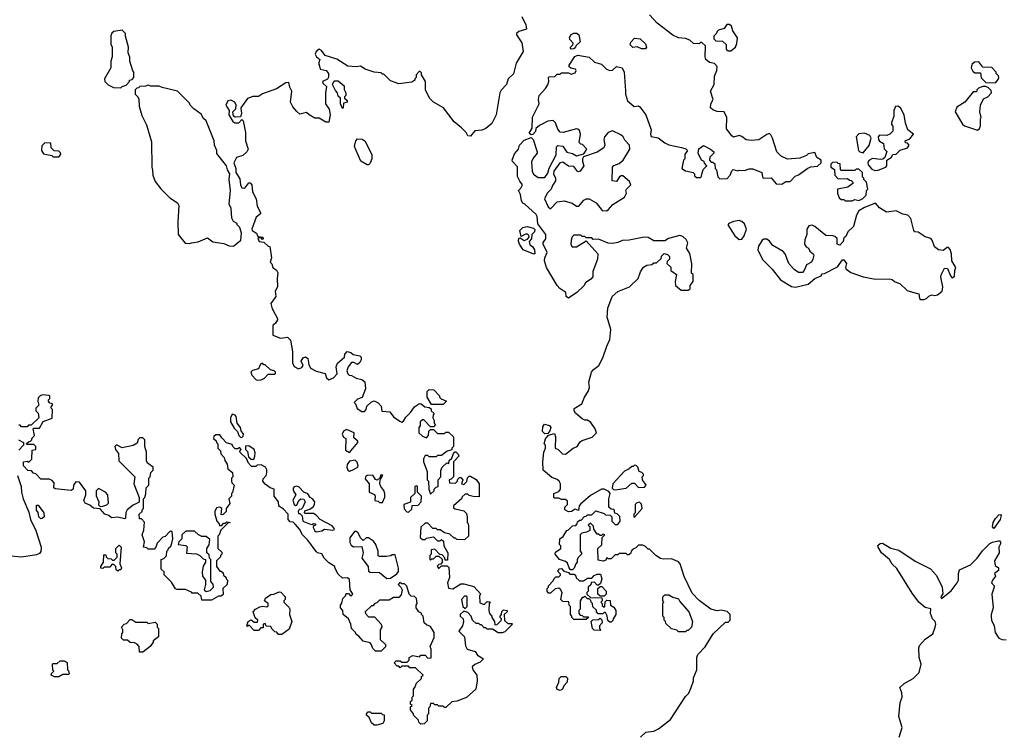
# Model space of a CAD drawing. Extents: x 1861455 to 2058065, y 200073 to 437907.
# Tile 426 of 574: x 2015812 to 2022960, y 326899 to 332095. Entities that reach past the tile are written whole.
import ezdxf

# ---------------------------------------------------------------- set-up
doc = ezdxf.new("R2010")
doc.units = 0

msp = doc.modelspace()

# ---------------------------------------------------------------- linework, layer by layer
at = {"layer": '0CON05XD'}
for points in [[(2019458.3, 332118.3), (2019487, 332057), (2019490, 332025), (2019435, 332010), (2019417.5, 331995), (2019417.5, 331985), (2019456.4, 331926.4), (2019467, 331863), (2019415, 331780), (2019397, 331703), (2019357.5, 331665), (2019346.7, 331625), (2019307, 331583), (2019297.5, 331565), (2019270, 331405), (2019239.5, 331340.5), (2019196.1, 331303.9), (2019166.4, 331293.6), (2019115, 331287.5), (2019085, 331250), (2019065, 331252.5), (2019052.5, 331275), (2019019.3, 331309.3), (2018965, 331352.5), (2018887.5, 331455), (2018815, 331496.7), (2018787.5, 331525), (2018757.5, 331585), (2018757, 331647), (2018730, 331695), (2018728.3, 331708.3), (2018718.3, 331718.3), (2018711.7, 331718.3), (2018690, 331695), (2018690, 331675), (2018680, 331665), (2018680, 331655), (2018658.3, 331641.7), (2018565, 331630), (2018505, 331650), (2018455, 331700), (2018445, 331700), (2018435, 331710), (2018385, 331713.3), (2018320, 331735), (2018285, 331757.5), (2018255, 331752.5), (2018195, 331757.5), (2018115, 331807.5), (2018030, 331835), (2018001.7, 331871.7), (2017985, 331880), (2017964, 331865), (2017956.2, 331845), (2017966.1, 331826.1), (2017990, 331805), (2017980, 331775), (2017987, 331767), (2017992.5, 331735), (2018035.7, 331725.7), (2018053.5, 331703.5), (2018053.5, 331676.5), (2018047, 331663), (2018010, 331645), (2018013.6, 331633.6), (2018038.8, 331608.8), (2018032.5, 331565), (2018032.5, 331485), (2018057.5, 331445), (2018066.7, 331405), (2018055, 331350), (2018035, 331350), (2017985, 331380), (2017955, 331380), (2017913, 331403), (2017895, 331420), (2017845, 331410), (2017825, 331427.5), (2017795, 331462.5), (2017777.5, 331495), (2017787.5, 331575), (2017772.5, 331605), (2017765, 331640), (2017745, 331637.5), (2017676.7, 331593.3), (2017575, 331556.7), (2017545, 331537.5), (2017503.6, 331536.4), (2017465, 331522.5), (2017417.5, 331455), (2017422.5, 331415), (2017415, 331390), (2017375, 331386.7), (2017363.8, 331393.8), (2017360, 331425), (2017381.2, 331448.8), (2017382.2, 331475), (2017374.3, 331495), (2017345, 331511.1), (2017322, 331505), (2017309.5, 331475), (2017332.5, 331435), (2017330, 331405), (2017358, 331355), (2017373.3, 331345), (2017403.3, 331346.7), (2017425, 331370), (2017435, 331360), (2017450, 331275), (2017452, 331215), (2017470, 331155), (2017461.2, 331135), (2017432.3, 331107.7), (2017385, 331094), (2017367.5, 331055), (2017381.2, 331015), (2017381.2, 330985), (2017409.5, 330939.5), (2017414, 330895), (2017423.3, 330875), (2017447.3, 330872.7), (2017475, 330910), (2017485, 330910), (2017497, 330897), (2017502.5, 330845), (2017527.5, 330795), (2017535, 330740), (2017560, 330695), (2017560, 330685), (2017529.2, 330660.8), (2017496.7, 330575), (2017500, 330565), (2017530, 330545), (2017541.7, 330521.7), (2017577.5, 330515), (2017580, 330505), (2017575, 330500), (2017565, 330510), (2017541.7, 330508.3), (2017550, 330485), (2017585, 330480), (2017615, 330450), (2017627, 330447), (2017640, 330365), (2017630, 330335), (2017641.7, 330321.7), (2017650, 330295), (2017675, 330277.5), (2017686.1, 330256.1), (2017680, 330215), (2017683.6, 330156.4), (2017666.7, 330125), (2017671.2, 330085), (2017636, 330035), (2017643.8, 329995), (2017652.3, 329982.3), (2017682.5, 329925), (2017682.5, 329915), (2017669.3, 329890.7), (2017650, 329875), (2017650, 329805), (2017705, 329782.5), (2017755, 329790), (2017778.3, 329768.3), (2017792.5, 329685), (2017792.3, 329602.3), (2017805, 329577.5), (2017835, 329560), (2017860.6, 329569.4), (2017870.8, 329585), (2017856, 329615), (2017870.5, 329639.5), (2017887.5, 329647.5), (2017902.5, 329635), (2017910.7, 329590.7), (2017923.6, 329563.6), (2017963, 329543), (2018030, 329525), (2018040, 329495), (2018055, 329480), (2018090, 329495), (2018117.5, 329522.5), (2018110, 329575), (2018118.3, 329601.7), (2018170, 329645), (2018173, 329667), (2018190, 329685), (2018215, 329677.5), (2018233, 329663), (2018280, 329655), (2018290, 329645), (2018290, 329625), (2018280, 329605), (2018265, 329592.5), (2018237, 329607), (2018220, 329605), (2018197.5, 329575), (2018187.5, 329545), (2018193, 329523), (2018203, 329513), (2018221.7, 329511.7), (2018255, 329492.5), (2018295, 329482.5), (2018317.5, 329465), (2018322.5, 329415), (2018298.3, 329351.7), (2018265, 329340), (2018240, 329315), (2018250, 329305), (2018261.7, 329271.7), (2018295, 329250), (2018315, 329250), (2018327.5, 329265), (2018331.7, 329288.3), (2018365, 329320), (2018385, 329326.7), (2018415, 329312.5), (2018435, 329290), (2018441.7, 329251.7), (2018498.3, 329248.3), (2018525, 329212.5), (2018570.7, 329180.7)], [(2019655, 331017.5), (2019707, 331113), (2019708.3, 331171.7), (2019718.3, 331181.7), (2019755, 331177.5), (2019783.3, 331133.3), (2019825, 331123.3), (2019855, 331107.5), (2019908.3, 331121.7), (2019930, 331155), (2019898.3, 331188.3), (2019885, 331190), (2019873, 331203), (2019883.3, 331265), (2019875, 331290), (2019865, 331300), (2019855, 331302.5), (2019757, 331277), (2019735, 331277.5), (2019719.3, 331299.3), (2019702.5, 331345), (2019685, 331362.5), (2019645, 331357.5), (2019585, 331327.5), (2019560, 331305), (2019557, 331283), (2019538.3, 331261.7), (2019525, 331260), (2019511.7, 331271.7), (2019531.7, 331308.3), (2019533.6, 331386.4), (2019582.5, 331485), (2019577.5, 331515), (2019582.5, 331545), (2019630, 331595), (2019647, 331623), (2019652.5, 331645), (2019650, 331675), (2019655, 331680), (2019697, 331683), (2019715, 331700), (2019735, 331700), (2019745, 331710), (2019795, 331710), (2019815, 331700), (2019845, 331710), (2019852.5, 331725), (2019847.5, 331735), (2019813, 331743), (2019801.7, 331751.7), (2019800, 331765), (2019842.3, 331827.7), (2019865, 331836.7), (2019945, 331822.5), (2019985, 331787.5), (2020035, 331772.5), (2020072.5, 331735), (2020095, 331726.7), (2020115, 331727.5), (2020143.9, 331756.1), (2020186.1, 331746.1), (2020201.2, 331715), (2020210.6, 331579.4), (2020209.2, 331555), (2020225, 331506.7), (2020272.5, 331465), (2020305, 331468.8), (2020315, 331462), (2020357.5, 331405), (2020396.2, 331295), (2020391.2, 331265), (2020396.1, 331246.1), (2020446.4, 331236.4), (2020495, 331200), (2020525, 331187.5), (2020617, 331167), (2020647, 331157), (2020660, 331145), (2020640, 331115), (2020640, 331085), (2020630, 331075), (2020620, 331015), (2020645, 330996.7), (2020700, 330985), (2020710, 330975), (2020711.7, 330961.7), (2020725, 330950), (2020755, 330950), (2020760, 330955), (2020773, 331007), (2020800, 331035), (2020783, 331053), (2020780, 331065), (2020762.5, 331075), (2020737.5, 331125), (2020743, 331157), (2020775, 331182.5), (2020826.1, 331156.1), (2020850, 331135), (2020850, 331125), (2020823.3, 331096.7), (2020820, 331075), (2020831.7, 331061.7), (2020845, 331060), (2020858.3, 331048.3), (2020860, 331015), (2020870, 331005), (2020880, 330955), (2020895, 330940), (2020948.3, 330941.7), (2020970, 330965), (2020981.7, 330998.3), (2020992.5, 331007.5), (2021025, 330997.5), (2021035, 331002.5), (2021075, 331000), (2021108.3, 331011.7), (2021135, 331012.5), (2021200, 330985), (2021203.3, 330955), (2021210, 330945), (2021267, 330947), (2021303, 330903), (2021345, 330900), (2021375, 330920), (2021405, 330920), (2021441.7, 330958.3), (2021465, 330967.5), (2021533.3, 331016.7), (2021555, 331027.5), (2021605, 331032.5), (2021630, 331055), (2021630, 331075), (2021600, 331095), (2021585, 331130), (2021535, 331120), (2021525, 331110), (2021475, 331090), (2021385, 331082.5), (2021340, 331105), (2021307.5, 331135), (2021276.7, 331235), (2021265, 331260), (2021255, 331267.5), (2021235, 331262.5), (2021177.7, 331222.3), (2021125, 331218), (2021085, 331223.8), (2021055, 331246.7), (2021035, 331253.3), (2020995, 331242.5), (2020980.7, 331250.7), (2020943, 331303), (2020946.7, 331385), (2020926.7, 331425), (2020875, 331428.8), (2020845, 331440), (2020827.5, 331455), (2020830, 331485), (2020846.7, 331515), (2020827.5, 331575), (2020852.5, 331625), (2020856.2, 331685), (2020873.8, 331725), (2020876.2, 331756.2), (2020857, 331777), (2020820, 331785), (2020792.5, 331805), (2020787.5, 331825), (2020790, 331905), (2020765, 331930), (2020755, 331930), (2020745, 331920), (2020703, 331923), (2020677, 331947), (2020645, 331957.5), (2020595, 331962.5), (2020553, 331983), (2020440.7, 332070.7), (2020385, 332130)], [(2020975, 331870), (2021007.5, 331895), (2021018.3, 331921.7), (2021023.6, 331963.6), (2020990, 332015), (2020978.3, 332048.3), (2020965, 332060), (2020945, 332060), (2020925, 332030), (2020885, 332020), (2020875, 332010), (2020868.3, 331991.7), (2020850, 331975), (2020850, 331955), (2020865, 331942.5), (2020915, 331940), (2020940, 331915), (2020941.7, 331881.7), (2020955, 331870), (2020975, 331870)], [(2016545, 331600), (2016555, 331610), (2016585, 331620), (2016610, 331645), (2016610, 331655), (2016628.3, 331661.7), (2016640, 331675), (2016640, 331715), (2016633, 331723), (2016612.5, 331795), (2016611.7, 331821.7), (2016600, 331855), (2016602.5, 331895), (2016580, 331975), (2016580, 331995), (2016555, 332020), (2016495, 332010), (2016481.7, 331998.3), (2016473, 331977), (2016473, 331917), (2016482.5, 331895), (2016483.3, 331825), (2016473, 331793), (2016472.5, 331745), (2016427.5, 331665), (2016430, 331645), (2016453, 331623), (2016493, 331603), (2016545, 331600)], [(2019815, 331880), (2019810, 331885), (2019810, 331895), (2019828.3, 331911.7), (2019830, 331925), (2019805, 331950), (2019802.5, 331965), (2019815, 331987.5), (2019835, 331996.2), (2019856.7, 331996.7), (2019870, 331985), (2019880, 331935), (2019851.7, 331908.3), (2019845, 331890), (2019835, 331882.5), (2019815, 331880)], [(2020355, 331882.5), (2020325, 331882.5), (2020295, 331897.5), (2020263, 331893), (2020243.6, 331913.6), (2020248.3, 331931.7), (2020275, 331960), (2020317, 331957), (2020355, 331920), (2020362.5, 331895), (2020355, 331882.5)], [(2022895, 331637.5), (2022915, 331660), (2022920, 331675), (2022917, 331687), (2022900, 331705), (2022900, 331715), (2022868.3, 331748.3), (2022805, 331750), (2022775, 331790), (2022743, 331787), (2022725, 331770), (2022720, 331745), (2022730.7, 331720.7), (2022745, 331710), (2022788.3, 331708.3), (2022791.7, 331671.7), (2022825, 331640), (2022895, 331637.5)], [(2017365, 330450), (2017417, 330493), (2017422.5, 330545), (2017410, 330585), (2017390, 330605), (2017390, 330615), (2017365, 330630), (2017352.5, 330655), (2017347.5, 330725), (2017332.5, 330755), (2017342.5, 330855), (2017332.5, 330935), (2017337.5, 330975), (2017320, 331005), (2017312.5, 331035), (2017243, 331123), (2017242.5, 331145), (2017226.7, 331185), (2017222.5, 331215), (2017165, 331360), (2017147, 331377), (2017129.3, 331409.3), (2017077, 331447), (2017050, 331475), (2017045, 331490), (2016957, 331577), (2016845, 331602.5), (2016825, 331612.5), (2016765, 331612.5), (2016745, 331620), (2016725, 331612.5), (2016685, 331610), (2016675, 331600), (2016661.7, 331598.3), (2016650, 331585), (2016650, 331555), (2016670, 331535), (2016677, 331517), (2016678.3, 331468.3), (2016698.3, 331398.3), (2016731.7, 331331.7), (2016769.3, 331209.3), (2016770, 331025), (2016777, 331003), (2016777.5, 330965), (2016795, 330920), (2016837, 330867), (2016900.7, 330800.7), (2016957.5, 330765), (2016967.5, 330745), (2016960, 330625), (2016962.5, 330535), (2017013, 330473), (2017045, 330470), (2017060, 330475), (2017107, 330483), (2017175, 330510), (2017213, 330483), (2017295, 330470), (2017333, 330453), (2017365, 330450)], [(2018155, 331450), (2018140, 331485), (2018140, 331525), (2018125, 331540), (2018120, 331565), (2018105, 331580), (2018082.5, 331625), (2018095, 331650), (2018125, 331650), (2018166.7, 331615), (2018168.3, 331588.3), (2018180, 331565), (2018180, 331545), (2018170, 331535), (2018170, 331525), (2018188.3, 331508.3), (2018190, 331495), (2018161.7, 331488.3), (2018160, 331455), (2018155, 331450)], [(2022765, 331292.5), (2022780, 331305), (2022787.5, 331325), (2022787.5, 331375), (2022792.5, 331385), (2022782.5, 331425), (2022787.5, 331475), (2022810, 331520), (2022840, 331535), (2022867.5, 331565), (2022865, 331580), (2022845, 331600), (2022825, 331610), (2022805, 331610), (2022773, 331597), (2022760, 331585), (2022758.3, 331571.7), (2022735, 331570), (2022673, 331497), (2022615, 331460), (2022602.5, 331425), (2022657, 331337), (2022670, 331325), (2022765, 331292.5)], [(2022020.5, 331000.5), (2022045, 331003.1), (2022100, 331025), (2022106.7, 331035), (2022107.5, 331075), (2022137.5, 331095), (2022150, 331115), (2022175, 331117.5), (2022205, 331147.5), (2022256.4, 331163.6), (2022270, 331185), (2022258.3, 331198.3), (2022241.7, 331201.7), (2022240, 331215), (2022275, 331230), (2022300, 331265), (2022260, 331295), (2022243, 331343), (2022232.5, 331405), (2022207.5, 331455), (2022187, 331467), (2022170, 331465), (2022157.5, 331435), (2022157.5, 331395), (2022140, 331345), (2022140, 331335), (2022151.7, 331321.7), (2022150, 331285), (2022130, 331265), (2022107, 331253), (2022055, 331256.2), (2022043.8, 331245), (2022046, 331225), (2022055, 331212), (2022082.5, 331195), (2022088.3, 331158.3), (2022107, 331137), (2022093.3, 331095), (2022077.5, 331082.5), (2022060.5, 331079.5), (2022002.9, 331087.1), (2021977.1, 331072.9), (2021968, 331055), (2021971.2, 331041.2), (2021999.4, 331009.4), (2022020.5, 331000.5)], [(2020073.9, 330706.1), (2020085, 330713.3), (2020117.7, 330752.3), (2020203, 330807), (2020217.5, 330835), (2020213.3, 330855), (2020217.5, 330865), (2020247.5, 330895), (2020239.3, 330919.3), (2020191.7, 330961.7), (2020178.3, 330961.7), (2020167, 330953), (2020145, 330920), (2020112.5, 330925), (2020116.2, 331025), (2020124.2, 331035.8), (2020165, 331050), (2020192.5, 331075), (2020242.5, 331155), (2020240, 331185), (2020205, 331220), (2020192.5, 331245), (2020175, 331260), (2020115, 331288), (2020083.9, 331276.1), (2020057.5, 331245), (2020053.3, 331225), (2020060, 331185), (2020052.5, 331165), (2020005, 331133.3), (2019905, 331100), (2019897.5, 331085), (2019897.5, 331065), (2019907.5, 331035), (2019880, 330995), (2019865, 330990), (2019835, 331030), (2019795, 331032.5), (2019755, 331060), (2019733.6, 331056.4), (2019688.8, 330995), (2019686.2, 330975), (2019702.5, 330945), (2019702.5, 330925), (2019679.3, 330890.7), (2019670, 330865), (2019640, 330835), (2019622.5, 330795), (2019647.5, 330735), (2019665, 330722.5), (2019715, 330773.3), (2019765, 330778.8), (2019821.7, 330761.7), (2019855, 330740), (2019871.7, 330741.7), (2019907.5, 330785), (2019925, 330793.3), (2019945, 330793.3), (2019996.4, 330766.4), (2020039.3, 330709.3), (2020073.9, 330706.1)], [(2021935, 331127.5), (2021978.6, 331181.4), (2021993.8, 331233.8), (2021983.8, 331253.8), (2021945, 331270), (2021903.4, 331266.6), (2021883.6, 331243.6), (2021902.5, 331145), (2021910, 331135), (2021935, 331127.5)], [(2016095, 331100), (2016110, 331115), (2016108.3, 331128.3), (2016095, 331140), (2016061.7, 331141.7), (2016040, 331165), (2016038.3, 331198.3), (2015995, 331200), (2015971.7, 331178.3), (2015970, 331145), (2015985, 331120), (2016045, 331110), (2016055, 331100), (2016095, 331100)], [(2018345, 331040), (2018335, 331040), (2018288.3, 331068.3), (2018253.8, 331145), (2018243.3, 331175), (2018252.5, 331215), (2018265, 331230), (2018297, 331227), (2018316.4, 331216.4), (2018367.5, 331115), (2018367.5, 331085), (2018357, 331053), (2018345, 331040)], [(2020320, 326885), (2020358.3, 326921.7), (2020415, 326930), (2020450, 326945), (2020537.5, 327015), (2020645, 327180), (2020670, 327205), (2020687.5, 327245), (2020702.5, 327295), (2020703, 327317), (2020727.5, 327375), (2020726.7, 327465), (2020733.9, 327486.1), (2020788.3, 327541.7), (2020846.7, 327635), (2020935, 327720), (2020955, 327720), (2020970, 327735), (2020970, 327775), (2020948.3, 327798.3), (2020905, 327806.7), (2020875, 327803.3), (2020830, 327815), (2020745, 327877.5), (2020695, 327930), (2020637, 328053), (2020606.7, 328145), (2020595, 328157.5), (2020545, 328180), (2020485, 328177.5), (2020465, 328182.5), (2020430, 328205), (2020385, 328250), (2020375, 328250), (2020355, 328270), (2020335, 328280), (2020305, 328280), (2020285, 328260), (2020261.7, 328248.3), (2020250, 328235), (2020248.3, 328221.7), (2020235, 328210), (2020225, 328210), (2020215, 328220), (2020165, 328220), (2020155, 328210), (2020135, 328210), (2020105, 328180), (2020085, 328180), (2020075, 328190), (2020068.3, 328171.7), (2020047, 328163), (2020011.7, 328171.7), (2020010, 328255), (2020037, 328283), (2020040, 328335), (2020060, 328355), (2020045, 328360), (2020035, 328350), (2020025, 328350), (2020015, 328360), (2020005, 328360), (2019980, 328395), (2019978.3, 328418.3), (2019955, 328440), (2019940, 328425), (2019950, 328415), (2019950, 328385), (2019927, 328373), (2019893, 328367), (2019880, 328355), (2019880, 328235), (2019890, 328225), (2019890, 328215), (2019868.3, 328191.7), (2019860, 328175), (2019860, 328155), (2019850, 328145), (2019838.3, 328111.7), (2019825, 328100), (2019811.7, 328101.7), (2019800, 328115), (2019788.3, 328148.3), (2019775, 328160), (2019730, 328175), (2019700, 328215), (2019701.7, 328228.3), (2019740, 328255), (2019740, 328275), (2019730, 328285), (2019732.5, 328325), (2019756.4, 328343.6), (2019783.6, 328386.4), (2019795, 328390), (2019825, 328420), (2019848.3, 328421.7), (2019860, 328435), (2019861.7, 328448.3), (2019875, 328460), (2019888.3, 328461.7), (2019911.7, 328488.3), (2019925, 328490), (2019935, 328500), (2019965, 328500), (2019995, 328530), (2020055, 328510), (2020065, 328500), (2020098.3, 328498.3), (2020110, 328485), (2020110, 328455), (2020135, 328430), (2020155, 328430), (2020170, 328455), (2020168.8, 328488.8), (2020148.3, 328508.3), (2020131.7, 328511.7), (2020128.3, 328538.3), (2020105, 328540), (2020090, 328555), (2020090, 328615), (2020097.5, 328655), (2020089.3, 328669.3), (2020055, 328686.7), (2020035, 328686.2), (2019955, 328639.4), (2019882.2, 328577.8), (2019873.8, 328565), (2019868.3, 328531.7), (2019845, 328540), (2019817, 328523), (2019795, 328522.5), (2019770, 328535), (2019770, 328555), (2019790, 328575), (2019788.3, 328598.3), (2019775, 328610), (2019745, 328610), (2019725, 328620), (2019695, 328620), (2019690, 328625), (2019690, 328655), (2019725, 328670), (2019737.5, 328685), (2019737.5, 328725), (2019727.5, 328745), (2019715, 328757.5), (2019675, 328770), (2019612.5, 328825), (2019610, 328885), (2019617.5, 328955), (2019630, 328985), (2019630, 329005), (2019620, 329015), (2019628.3, 329051.7), (2019651.7, 329078.3), (2019695, 329090), (2019702.5, 329065), (2019700, 328985), (2019720, 328975), (2019751.7, 328941.7), (2019775, 328940), (2019830, 328985), (2019860, 328995), (2019880.7, 329029.3), (2019895, 329040), (2019967, 329063), (2020000, 329095), (2019990, 329125), (2019959.3, 329169.3), (2019935, 329187.5), (2019915, 329187.5), (2019895, 329197.5), (2019847, 329237), (2019837.5, 329255), (2019838.3, 329271.7), (2019892.5, 329305), (2019913.3, 329355), (2019940, 329395), (2019947.5, 329425), (2019943, 329463), (2019962.5, 329535), (2019977.5, 329555), (2020017.5, 329585), (2020045, 329640), (2020073.3, 329725), (2020096.4, 329773.6), (2020103.6, 329846.4), (2020076.7, 329935), (2020080.7, 329999.3), (2020112.5, 330085), (2020155, 330122.5), (2020240, 330155), (2020302.5, 330215), (2020320, 330265), (2020340.7, 330299.3), (2020365, 330312.5), (2020401.7, 330318.3), (2020415, 330330), (2020435, 330330), (2020468.3, 330361.7), (2020471.7, 330378.3), (2020491.7, 330398.3), (2020515, 330390), (2020530, 330375), (2020530, 330355), (2020511.7, 330338.3), (2020510, 330325), (2020538.3, 330298.3), (2020540, 330275), (2020580, 330245), (2020570, 330195), (2020572.5, 330165), (2020615, 330130), (2020665, 330130), (2020678.3, 330141.7), (2020680, 330165), (2020700, 330195), (2020700, 330245), (2020690, 330255), (2020691.7, 330321.7), (2020676.4, 330396.4), (2020652.5, 330435), (2020662.5, 330475), (2020649.3, 330499.3), (2020625, 330520), (2020605, 330527.5), (2020523, 330507), (2020495, 330490), (2020415, 330490), (2020375, 330512.5), (2020345, 330516.7), (2020236.1, 330493.9), (2020188.3, 330491.7), (2020155, 330477.5), (2020115, 330470), (2020085, 330472.5), (2020015, 330502.5), (2019975, 330500), (2019965, 330510), (2019925, 330510), (2019915, 330520), (2019895, 330520), (2019885, 330530), (2019835, 330530), (2019821.7, 330518.3), (2019816, 330495), (2019813.9, 330463.9), (2019822.5, 330445), (2019853.9, 330446.1), (2019925, 330490), (2020010, 330395), (2020007.5, 330355), (2019973, 330267), (2019971.7, 330228.3), (2019959.3, 330210.7), (2019920, 330185), (2019906.4, 330163.6), (2019856.4, 330113.6), (2019795, 330073.3), (2019780, 330085), (2019777.5, 330115), (2019733.6, 330143.6), (2019713.9, 330163.9), (2019636.2, 330295), (2019622.5, 330345), (2019623.8, 330365), (2019642, 330405), (2019612.5, 330465), (2019613, 330477), (2019632.5, 330505), (2019632.5, 330535), (2019573.3, 330613.3), (2019568.8, 330665), (2019561.2, 330681.2), (2019480, 330755), (2019463.6, 330763.6), (2019455, 330780), (2019447.5, 330825), (2019432.5, 330855), (2019449.3, 330870.7), (2019462.5, 330895), (2019441.7, 330921.7), (2019426.7, 330956.7), (2019425, 331027.5), (2019390, 331065), (2019387.5, 331075), (2019405, 331120), (2019432.5, 331155), (2019440, 331185), (2019475, 331220), (2019525, 331240), (2019540, 331225), (2019567.5, 331135), (2019567.5, 331125), (2019539.5, 331090.5), (2019526.4, 331063.6), (2019532.5, 330995), (2019543, 330973), (2019575, 330950), (2019625, 330950), (2019645, 330980), (2019655, 331017.5)], [(2021855, 330780), (2021875, 330790), (2021905, 330782.5), (2021930, 330795), (2021958.3, 330821.7), (2021960, 330855), (2021970, 330865), (2021960, 330915), (2021940, 330935), (2021940, 330945), (2021930, 330955), (2021930, 330985), (2021905, 331010), (2021885, 331010), (2021875, 331000), (2021775, 331000), (2021770, 331005), (2021768.3, 331048.3), (2021755, 331050), (2021745, 331060), (2021711.7, 331058.3), (2021700, 331045), (2021700, 331025), (2021728.3, 331008.3), (2021730, 330965), (2021755, 330940), (2021821.7, 330941.7), (2021835, 330930), (2021848.3, 330928.3), (2021860, 330915), (2021860, 330905), (2021825, 330880), (2021750, 330865), (2021750, 330835), (2021761.7, 330801.7), (2021775, 330790), (2021795, 330790), (2021805, 330780), (2021855, 330780)], [(2022355, 330062.5), (2022375, 330063.3), (2022395, 330070), (2022411.7, 330088.3), (2022433, 330097), (2022455, 330092.5), (2022475, 330097.5), (2022510, 330125), (2022512.5, 330155), (2022500, 330225), (2022503.6, 330246.4), (2022525, 330290), (2022548.3, 330288.3), (2022570, 330235), (2022581.7, 330221.7), (2022598.3, 330231.7), (2022600, 330275), (2022607.5, 330295), (2022580, 330345), (2022577.5, 330395), (2022567, 330427), (2022555, 330440), (2022545, 330440), (2022515, 330420), (2022483, 330423), (2022452.5, 330445), (2022436.7, 330495), (2022426.1, 330506.1), (2022385, 330517.5), (2022335, 330552.5), (2022310, 330555), (2022302.5, 330565), (2022281.7, 330651.7), (2022260, 330675), (2022223, 330683), (2022175, 330707.5), (2022105, 330697.5), (2022055, 330730), (2022025, 330762.5), (2021945, 330731.2), (2021904, 330706), (2021886.7, 330675), (2021865, 330592.5), (2021823.3, 330555), (2021808.3, 330521.7), (2021795, 330510), (2021790, 330485), (2021765, 330458.8), (2021747.5, 330465), (2021746, 330506), (2021730.7, 330520.7), (2021715, 330526.7), (2021665, 330527.5), (2021585, 330592.5), (2021565, 330602.5), (2021540.7, 330599.3), (2021527.5, 330575), (2021527.5, 330535), (2021513, 330497), (2021510, 330465), (2021522.5, 330445), (2021537.5, 330435), (2021547.5, 330415), (2021572.5, 330395), (2021576.2, 330385), (2021568.8, 330355), (2021560, 330335), (2021524.3, 330315.7), (2021507.1, 330272.9), (2021495, 330260), (2021465, 330258.8), (2021435, 330280), (2021396.7, 330325), (2021368, 330395), (2021355, 330412), (2021280, 330455), (2021255, 330487.5), (2021235, 330502.5), (2021215, 330502.5), (2021202.5, 330495), (2021175, 330450), (2021170, 330425), (2021203.9, 330353.9), (2021273.9, 330283.9), (2021335, 330206.7), (2021415, 330158.8), (2021445, 330153.3), (2021536.1, 330173.9), (2021583.9, 330216.1), (2021630, 330235), (2021635, 330250), (2021655, 330252.5), (2021748.3, 330301.7), (2021785, 330352.5), (2021795, 330352.5), (2021813.3, 330325), (2021806.7, 330295), (2021810, 330285), (2021845, 330260), (2021935, 330228.8), (2022025, 330211.2), (2022125, 330213.3), (2022145, 330207.5), (2022163.3, 330193.3), (2022205, 330177.5), (2022255, 330127.5), (2022293, 330117), (2022340, 330105), (2022345, 330070), (2022355, 330062.5)], [(2021035, 330500), (2021055, 330502.5), (2021071.2, 330525), (2021088, 330575), (2021073.9, 330613.9), (2021055, 330630), (2021035, 330636.7), (2020995, 330630), (2020960, 330615), (2020952.5, 330605), (2021002.5, 330525), (2021035, 330500)], [(2019545, 330392.5), (2019467.5, 330425), (2019440, 330465), (2019433, 330487), (2019435, 330507.5), (2019445, 330510), (2019475, 330492.5), (2019498.3, 330501.7), (2019510, 330515), (2019508.3, 330528.3), (2019497.5, 330537.5), (2019485, 330537.5), (2019451.7, 330521.7), (2019443.3, 330565), (2019465, 330586.7), (2019495, 330592.5), (2019541.7, 330581.7), (2019551.7, 330571.7), (2019550, 330555), (2019530, 330535), (2019527.5, 330505), (2019510, 330485), (2019515, 330460), (2019535, 330447.5), (2019550, 330425), (2019551.7, 330398.3), (2019545, 330392.5)], [(2017537, 329477), (2017565, 329480), (2017588.3, 329491.7), (2017615, 329520), (2017665, 329520), (2017670, 329525), (2017670, 329535), (2017660, 329545), (2017631.7, 329551.7), (2017595, 329590), (2017585, 329590), (2017575, 329600), (2017560, 329595), (2017545, 329560), (2017503, 329547), (2017490, 329535), (2017497.5, 329515), (2017525, 329482.5), (2017537, 329477)], [(2018885, 329300), (2018801.7, 329301.7), (2018770, 329355), (2018770, 329395), (2018785, 329410), (2018818.3, 329408.3), (2018860, 329365), (2018860, 329355), (2018871.7, 329341.7), (2018910, 329325), (2018885, 329300)], [(2016712, 328388), (2016717, 328447), (2016695, 328470), (2016681.7, 328471.7), (2016680, 328505), (2016700, 328525), (2016700, 328535), (2016710, 328545), (2016710, 328615), (2016720, 328625), (2016727, 328653), (2016730, 328695), (2016750, 328715), (2016750, 328765), (2016760, 328775), (2016763, 328807), (2016780, 328825), (2016780, 328845), (2016740, 328875), (2016733, 328893), (2016732.5, 328955), (2016720, 328995), (2016720, 329045), (2016705, 329060), (2016685, 329060), (2016673, 329047), (2016665, 329020), (2016635, 329002.5), (2016555, 328987.5), (2016515, 329007.5), (2016502.5, 328995), (2016507.5, 328975), (2016530, 328945), (2016531.7, 328891.7), (2016647.5, 328775), (2016640, 328725), (2016680, 328625), (2016678.3, 328591.7), (2016635, 328570), (2016592.5, 328535), (2016583, 328517), (2016580, 328475), (2016575, 328470), (2016525, 328483.3), (2016478.3, 328478.3), (2016460, 328495), (2016430, 328505), (2016395, 328542.5), (2016348.3, 328548.3), (2016320.7, 328570.7), (2016287.5, 328585), (2016277.5, 328605), (2016292.5, 328645), (2016292.5, 328675), (2016245, 328737.5), (2016220, 328740), (2016203.3, 328715), (2016200, 328685), (2016185, 328677.5), (2016068.3, 328688.3), (2016060, 328695), (2016061.7, 328731.7), (2016048.3, 328748.3), (2016025, 328760), (2015965, 328760), (2015928.3, 328798.3), (2015911.7, 328801.7), (2015898.3, 328818.3), (2015871.7, 328821.7), (2015840, 328855), (2015840, 328885), (2015865, 328890), (2015878.3, 328881.7), (2015900, 328905), (2015901.7, 328968.3), (2015930, 328975), (2015930, 328995), (2015915, 329010), (2015865, 329010), (2015860, 329015), (2015875, 329030), (2015890, 329035), (2015900, 329045), (2015900, 329055), (2015920, 329075), (2015910, 329125), (2015915, 329130), (2015955, 329130), (2015981.7, 329178.3), (2016048.3, 329201.7), (2016050, 329265), (2016040, 329275), (2016040, 329285), (2016050, 329295), (2016050, 329305), (2016031.7, 329311.7), (2016020, 329325), (2016020, 329335), (2016030, 329345), (2016030, 329365), (2016025, 329367.5), (2015978.3, 329371.7), (2015960, 329365), (2015945, 329350), (2015942.5, 329325), (2015950, 329295), (2015930, 329275), (2015930, 329255), (2015947, 329237), (2015950, 329205), (2015895, 329150), (2015875, 329150), (2015865, 329140), (2015825, 329140), (2015815, 329150), (2015805, 329150)], [(2018570.7, 329180.7), (2018585, 329172.5), (2018599.3, 329180.7), (2018615, 329210), (2018648.3, 329241.7), (2018677, 329283), (2018715, 329307.5), (2018727, 329307), (2018753, 329283), (2018785, 329280), (2018798.3, 329268.3), (2018800, 329255), (2018820, 329235), (2018813, 329227), (2018810, 329205), (2018820, 329185), (2018820, 329165), (2018830, 329155), (2018815, 329140), (2018795, 329140), (2018745, 329190), (2018735, 329190), (2018720, 329175), (2018720, 329145), (2018710, 329135), (2018710, 329095), (2018735, 329070), (2018765, 329060), (2018780, 329075), (2018781.7, 329108.3), (2018795, 329120), (2018815, 329120), (2018845, 329090), (2018895, 329090), (2018905, 329100), (2018925, 329100), (2018960, 329065), (2018960, 328995), (2018950, 328985), (2018948.3, 328971.7), (2018915, 328962.5), (2018875, 328930), (2018845, 328930), (2018835, 328920), (2018785, 328920), (2018775, 328930), (2018755, 328930), (2018743, 328907), (2018742.5, 328885), (2018770, 328815), (2018770, 328755), (2018780, 328745), (2018782.5, 328685), (2018795, 328650), (2018820, 328675), (2018820, 328685), (2018835, 328700), (2018850, 328705), (2018850, 328755), (2018870, 328775), (2018868.3, 328821.7), (2018880, 328845), (2018911.7, 328878.3), (2018928.3, 328871.7), (2018930, 328895), (2018948.3, 328911.7), (2018960, 328945), (2018971.7, 328958.3), (2018978.3, 328958.3), (2018995, 328940), (2019000, 328925), (2018960, 328885), (2018960, 328775), (2018945, 328760), (2018930, 328755), (2018931.7, 328731.7), (2018975, 328730), (2018988.3, 328741.7), (2018991.7, 328758.3), (2019005, 328770), (2019015, 328770), (2019030, 328755), (2019020, 328725), (2019035, 328720), (2019058.3, 328741.7), (2019061.7, 328768.3), (2019075, 328780), (2019085, 328780), (2019126.4, 328756.4), (2019147.5, 328725), (2019148.3, 328631.7), (2019105, 328632.5), (2019075, 328640), (2019065, 328650), (2019045, 328650), (2019025, 328630), (2019020, 328615), (2018960, 328565), (2018961.7, 328551.7), (2018973, 328543), (2019035, 328530), (2019055, 328510), (2019060, 328485), (2019060, 328445), (2019067, 328437), (2019070, 328415), (2019070, 328345), (2019041.7, 328318.3), (2018985, 328320), (2018975, 328330), (2018965, 328330), (2018935, 328360), (2018895, 328370), (2018865, 328390), (2018845, 328390), (2018835, 328400), (2018811.7, 328401.7), (2018775, 328440), (2018755, 328440), (2018725, 328410), (2018720, 328335), (2018735, 328320), (2018755, 328320), (2018765, 328330), (2018815, 328340), (2018845, 328310), (2018865, 328310), (2018875, 328320), (2018888.3, 328308.3), (2018890, 328275), (2018920, 328225), (2018918.3, 328171.7), (2018901.7, 328171.7), (2018898.3, 328188.3), (2018878.3, 328208.3), (2018861.7, 328211.7), (2018825, 328250), (2018800, 328245), (2018800, 328215), (2018790, 328205), (2018790, 328175), (2018795, 328170), (2018805, 328180), (2018815, 328180), (2018835, 328200), (2018855, 328200), (2018878.3, 328178.3), (2018880, 328155), (2018868.3, 328141.7), (2018855, 328140), (2018841.7, 328128.3), (2018851.7, 328111.7), (2018858.3, 328111.7), (2018875, 328130), (2018915, 328130), (2018928.3, 328118.3), (2018932.5, 328045), (2018917.5, 328005), (2018925, 327967.5), (2018957, 327963), (2019015, 328000), (2019035, 328000), (2019108.3, 327978.3), (2019160, 327925), (2019150, 327915), (2019151.7, 327861.7), (2019185, 327850), (2019205, 327870), (2019228.3, 327868.3), (2019220, 327855), (2019217.5, 327805), (2019223, 327783), (2019240, 327765), (2019240, 327755), (2019260, 327725), (2019261.7, 327701.7), (2019277, 327703), (2019308.3, 327731.7), (2019310, 327745), (2019300, 327755), (2019300, 327765), (2019310, 327775), (2019311.7, 327798.3), (2019325, 327810), (2019350, 327805), (2019350, 327795), (2019330, 327775), (2019331.7, 327731.7), (2019355, 327710), (2019385, 327710), (2019390, 327705), (2019335, 327650), (2019315, 327642.5), (2019285, 327642.5), (2019245, 327670), (2019205, 327670), (2019195, 327680), (2019185, 327680), (2019165, 327700), (2019155, 327700), (2019145, 327710), (2019125, 327710), (2019100, 327735), (2019090, 327765), (2019065, 327790), (2019035, 327800), (2019010, 327775), (2019010, 327765), (2019032.5, 327745), (2019033.3, 327725), (2019026.7, 327695), (2019000, 327655), (2019040, 327615), (2019049.3, 327549.3), (2019060, 327525), (2019118.3, 327508.3), (2019135, 327480), (2019180, 327455), (2019155, 327430), (2019116.4, 327413.6), (2019097.5, 327395), (2019102.5, 327375), (2019131.2, 327335), (2019133.8, 327295), (2019122.5, 327235), (2019055, 327173.3), (2018985, 327147.5), (2018948.3, 327141.7), (2018905, 327100), (2018895, 327100), (2018885, 327110), (2018855, 327110), (2018845, 327120), (2018825, 327120), (2018815, 327130), (2018795, 327130), (2018790, 327105), (2018780, 327095), (2018780, 327055), (2018770, 327045), (2018770, 327005), (2018748.3, 326981.7), (2018725, 326980), (2018710, 326995), (2018708.3, 327008.3), (2018670, 327045), (2018670, 327055), (2018650, 327085), (2018650, 327105), (2018660, 327115), (2018650, 327125), (2018650, 327145), (2018660, 327155), (2018660, 327175), (2018670, 327185), (2018670, 327235), (2018680, 327245), (2018691.7, 327278.3), (2018728.3, 327311.7), (2018730, 327325), (2018740, 327335), (2018685, 327390), (2018645, 327390), (2018635, 327400), (2018585, 327400), (2018575, 327390), (2018565, 327400), (2018551.7, 327401.7), (2018530, 327425), (2018545, 327440), (2018575, 327440), (2018585, 327430), (2018625, 327430), (2018640, 327445), (2018640, 327465), (2018665, 327477.5), (2018715, 327470), (2018725, 327480), (2018755, 327480), (2018775, 327460), (2018798.3, 327461.7), (2018800, 327525), (2018792.5, 327545), (2018821.7, 327608.3), (2018820, 327645), (2018795, 327690), (2018765, 327700), (2018747.5, 327715), (2018740, 327765), (2018730, 327775), (2018730, 327785), (2018710, 327795), (2018690, 327825), (2018690, 327845), (2018697.5, 327855), (2018691.7, 327891.7), (2018677, 327907), (2018655, 327910), (2018640, 327925), (2018621.7, 327981.7), (2018605, 328000), (2018585, 328000), (2018572.5, 328007.5), (2018560, 327995), (2018580, 327975), (2018587.5, 327955), (2018581.7, 327918.3), (2018565, 327900), (2018525, 327900), (2018495, 327880), (2018425, 327880), (2018405, 327860), (2018390, 327855), (2018375, 327840), (2018365, 327840), (2018320, 327795), (2018323, 327783), (2018345, 327760), (2018388.3, 327758.3), (2018437, 327707), (2018440, 327685), (2018430, 327665), (2018430, 327595), (2018468.3, 327558.3), (2018468.3, 327541.7), (2018435, 327510), (2018395, 327510), (2018375, 327530), (2018367, 327557), (2018355, 327570), (2018305, 327582.5), (2018275, 327620), (2018255, 327630), (2018250, 327645), (2018220, 327675), (2018217, 327707), (2018200, 327745), (2018160, 327775), (2018157.5, 327805), (2018140, 327825), (2018140, 327845), (2018151.7, 327858.3), (2018158.3, 327891.7), (2018178.3, 327911.7), (2018181.7, 327928.3), (2018198.3, 327928.3), (2018215, 327910), (2018230, 327925), (2018210, 327955), (2018205, 328030), (2018191.7, 328041.7), (2018155, 328040), (2018125, 328070), (2018100, 328115), (2018100, 328125), (2018055, 328152.5), (2018022.5, 328185), (2018006.4, 328216.4), (2017973.8, 328223.8), (2017963.6, 328233.6), (2017902.5, 328315), (2017863.9, 328353.9), (2017842.5, 328395), (2017815, 328430), (2017797, 328447), (2017775, 328450), (2017760, 328465), (2017760, 328505), (2017725, 328542.5), (2017693.6, 328563.6), (2017690, 328595), (2017660, 328635), (2017660, 328685), (2017630, 328695), (2017595, 328722.5), (2017577.5, 328745), (2017578.3, 328761.7), (2017600, 328785), (2017606.4, 328803.6), (2017606.1, 328826.1), (2017595.9, 328845.9), (2017565, 328862.5), (2017535, 328860), (2017525, 328850), (2017495, 328850), (2017472.5, 328875), (2017458.3, 328908.3), (2017411.7, 328951.7), (2017410, 328965), (2017420, 328975), (2017408.3, 328988.3), (2017395, 328980), (2017375, 328980), (2017360, 328995), (2017355, 329010), (2017313, 329023), (2017278.3, 329058.3), (2017265, 329080), (2017235, 329080), (2017221.7, 329068.3), (2017220, 329055), (2017238.3, 329038.3), (2017240, 329025), (2017250, 329015), (2017250, 328985), (2017270, 328965), (2017273, 328943), (2017297, 328917), (2017300, 328895), (2017317, 328867), (2017323, 328833), (2017357, 328807), (2017360, 328775), (2017350, 328765), (2017350, 328745), (2017353, 328733), (2017370, 328715), (2017357, 328663), (2017350, 328655), (2017350, 328635), (2017330, 328615), (2017337, 328583), (2017310, 328545), (2017310, 328525), (2017288.3, 328501.7), (2017275, 328500), (2017280, 328545), (2017265, 328556.7), (2017240, 328550), (2017227.5, 328525), (2017227.5, 328505), (2017242.5, 328455), (2017260, 328435), (2017261.7, 328421.7), (2017278.3, 328421.7), (2017291.7, 328438.3), (2017305, 328440), (2017315, 328450), (2017340, 328445), (2017321.7, 328438.3), (2017271.7, 328388.3), (2017260, 328355), (2017250, 328345), (2017250, 328255), (2017278.3, 328228.3), (2017280, 328215), (2017270, 328205), (2017270, 328195), (2017240, 328165), (2017240, 328125), (2017265, 328090), (2017275, 328090), (2017288.3, 328078.3), (2017291.7, 328061.7), (2017310, 328045), (2017310, 328035), (2017320, 328025), (2017317.5, 327995), (2017287.5, 327965), (2017288.3, 327921.7), (2017275, 327910), (2017255, 327910), (2017205, 327880), (2017135, 327880), (2017128.3, 327908.3), (2017105, 327930), (2017065, 327930), (2017058.3, 327938.3), (2017015, 327957.5), (2016955, 327957.5), (2016943.6, 327963.6), (2016915, 328010), (2016860, 328065), (2016860, 328085), (2016840, 328105), (2016840, 328175), (2016858.3, 328181.7), (2016878.3, 328201.7), (2016880, 328235), (2016890, 328245), (2016891.7, 328258.3), (2016908.3, 328271.7), (2016917, 328293), (2016922.5, 328325), (2016918.3, 328378.3), (2016901.7, 328378.3), (2016868.3, 328341.7), (2016851.7, 328338.3), (2016810, 328295), (2016800, 328265), (2016788.3, 328251.7), (2016745, 328250), (2016735, 328260), (2016710, 328265), (2016717, 328303), (2016700, 328355), (2016712, 328388)], [(2017425, 329062.5), (2017435, 329070), (2017436.7, 329085), (2017420, 329110), (2017413.8, 329135), (2017391.2, 329165), (2017382.5, 329215), (2017375, 329224), (2017355, 329230), (2017343.3, 329205), (2017342.5, 329175), (2017369.3, 329129.3), (2017392.5, 329105), (2017402.5, 329075), (2017413.9, 329063.9), (2017425, 329062.5)], [(2018205, 328953.3), (2018267.5, 329025), (2018267.5, 329035), (2018238.3, 329058.3), (2018240, 329095), (2018185, 329120), (2018163.6, 329106.4), (2018153.3, 329085), (2018163.6, 329063.6), (2018180, 329055), (2018178.3, 328968.3), (2018205, 328953.3)], [(2019625, 329087.5), (2019606.7, 329105), (2019610.8, 329139.2), (2019623, 329157), (2019657.5, 329147.5), (2019666.7, 329135), (2019660.7, 329109.3), (2019645, 329090), (2019625, 329087.5)], [(2015803.6, 329043.6), (2015840, 329025), (2015840, 329005), (2015805, 328970)], [(2017505, 328902.5), (2017515, 328910), (2017520, 328925), (2017520.7, 328950.7), (2017513.3, 328975), (2017475, 329000), (2017451.7, 328998.3), (2017450, 328975), (2017465, 328960), (2017471.7, 328921.7), (2017493, 328903), (2017505, 328902.5)], [(2018205, 328818), (2018225, 328824), (2018267.5, 328845), (2018270, 328855), (2018261.7, 328881.7), (2018247, 328897), (2018205, 328890), (2018188.1, 328865), (2018186.9, 328845), (2018194.2, 328824.2), (2018205, 328818)], [(2020135, 328682.5), (2020215, 328692.5), (2020255, 328730), (2020275, 328730), (2020305, 328697.5), (2020348.3, 328701.7), (2020360, 328715), (2020332.5, 328755), (2020330, 328775), (2020340, 328785), (2020340, 328795), (2020328.3, 328808.3), (2020310, 328815), (2020300, 328845), (2020288.3, 328858.3), (2020275, 328860), (2020265, 328850), (2020255, 328850), (2020237, 328833), (2020203.6, 328816.4), (2020117.5, 328725), (2020113, 328693), (2020123, 328683), (2020135, 328682.5)], [(2015796.7, 328785), (2015822, 328705), (2015824, 328665), (2015836, 328615), (2015878.9, 328518.9), (2015890.6, 328465), (2015929.4, 328385), (2015967.1, 328265), (2015965.8, 328234.2), (2015955, 328220), (2015935, 328210), (2015825, 328193.3), (2015725, 328202.5)], [(2018445, 328590), (2018461.7, 328628.3), (2018463.3, 328655), (2018456.1, 328676.1), (2018432.5, 328705), (2018427.5, 328725), (2018430, 328755), (2018448.3, 328788.3), (2018431.7, 328788.3), (2018428.3, 328771.7), (2018407.5, 328752.5), (2018395, 328757.5), (2018375, 328786.7), (2018334.4, 328785.6), (2018322, 328775), (2018320.5, 328760.5), (2018348.8, 328725), (2018350, 328665), (2018387.3, 328647.3), (2018393.3, 328635), (2018390, 328605), (2018415, 328600), (2018425, 328590), (2018445, 328590)], [(2016395, 328560), (2016415, 328562.5), (2016445, 328572.5), (2016456.7, 328585), (2016450.8, 328645), (2016435, 328664.3), (2016385, 328690), (2016366.6, 328673.4), (2016367, 328637), (2016386.2, 328595), (2016383, 328573), (2016395, 328560)], [(2017965, 328377.5), (2018005, 328382.5), (2018025, 328396.7), (2018085, 328387.5), (2018096.2, 328393.8), (2018093.3, 328405), (2018080.8, 328420.8), (2017992.5, 328465), (2017965, 328497.5), (2017945, 328510), (2017885, 328510), (2017880, 328515), (2017881.7, 328528.3), (2017918.3, 328541.7), (2017941.2, 328558.8), (2017951.2, 328575), (2017953.3, 328595), (2017936.4, 328616.4), (2017920, 328625), (2017903, 328653), (2017873.6, 328663.6), (2017840.7, 328700.7), (2017825, 328708.8), (2017805, 328703.8), (2017797.3, 328692.7), (2017797.3, 328677.3), (2017816.7, 328645), (2017793.6, 328606.4), (2017803.9, 328573.9), (2017815, 328567.5), (2017825, 328570), (2017837.5, 328605), (2017853.6, 328616.4), (2017875, 328612.5), (2017883.8, 328595), (2017865, 328550), (2017855, 328540), (2017841.7, 328538.3), (2017832.5, 328525), (2017835, 328510), (2017845, 328510), (2017861.7, 328491.7), (2017867.5, 328455), (2017915, 328433.3), (2017935, 328430), (2017943.6, 328436.4), (2017960, 328435), (2017960, 328425), (2017945, 328420), (2017941.2, 328408.8), (2017954, 328384), (2017965, 328377.5)], [(2018635, 328520), (2018658.3, 328541.7), (2018661.7, 328568.3), (2018705, 328570), (2018727.5, 328595), (2018730, 328635), (2018700, 328665), (2018700, 328705), (2018695, 328710), (2018680, 328705), (2018680, 328655), (2018650, 328625), (2018648.3, 328591.7), (2018600, 328575), (2018603, 328543), (2018621.7, 328521.7), (2018635, 328520)], [(2015965, 328470), (2015950, 328485), (2015947, 328517), (2015933.6, 328533.6), (2015935, 328570), (2015945, 328570), (2015987.5, 328515), (2015990, 328485), (2015975, 328472.5), (2015965, 328470)], [(2020275, 328482.5), (2020330, 328545), (2020327, 328577), (2020311.7, 328591.7), (2020293, 328587), (2020280, 328575), (2020280, 328515), (2020270, 328505), (2020270, 328485), (2020275, 328482.5)], [(2022885, 328400), (2022873.3, 328413.3), (2022880, 328445), (2022895, 328472.5), (2022920.7, 328499.3), (2022931.7, 328501.7), (2022937.5, 328495), (2022930, 328465), (2022885, 328400)], [(2017165, 327942.5), (2017195, 327950), (2017220, 327975), (2017216.7, 327996.7), (2017200, 328015), (2017200, 328175), (2017190, 328185), (2017188.3, 328208.3), (2017170, 328225), (2017170, 328255), (2017187, 328283), (2017191.7, 328321.7), (2017165, 328342.5), (2017135, 328342.5), (2017110, 328355), (2017081.7, 328381.7), (2017018.3, 328381.7), (2016990, 328355), (2016990, 328325), (2016967, 328303), (2016962.5, 328285), (2017018.3, 328278.3), (2017027.5, 328267.5), (2017021.7, 328221.7), (2017095, 328217.5), (2017120, 328205), (2017145, 328180), (2017160, 328175), (2017160, 328155), (2017143, 328127), (2017137.5, 328085), (2017140, 328055), (2017160, 328025), (2017160, 327995), (2017150, 327955), (2017165, 327942.5)], [(2018478.3, 328038.3), (2018505, 328040), (2018549.3, 328070.7), (2018561.7, 328088.3), (2018561.7, 328111.7), (2018538.3, 328208.3), (2018515, 328210), (2018507, 328203), (2018475, 328197.5), (2018425, 328197.5), (2018415, 328202.5), (2018414.2, 328235), (2018396.7, 328285), (2018379.5, 328309.5), (2018345, 328332.5), (2018328.3, 328331.7), (2018305, 328312.5), (2018285, 328332.5), (2018269.8, 328369.8), (2018255, 328380), (2018242.3, 328377.7), (2018207.5, 328332.5), (2018208.7, 328298.7), (2018219.1, 328279.1), (2018235, 328268.6), (2018295, 328270), (2018305.9, 328224.1), (2018296.7, 328185), (2018342.5, 328125), (2018345, 328090), (2018355, 328082.5), (2018425, 328080), (2018478.3, 328038.3)], [(2016525, 328090), (2016511.7, 328101.7), (2016510, 328125), (2016495, 328140), (2016481.7, 328138.3), (2016465, 328120), (2016425, 328120), (2016415, 328110), (2016401.7, 328111.7), (2016400, 328125), (2016420, 328155), (2016421.7, 328208.3), (2016438.3, 328208.3), (2016440, 328195), (2016451.7, 328181.7), (2016475, 328180), (2016485, 328170), (2016498.3, 328171.7), (2016518.3, 328191.7), (2016520, 328215), (2016510, 328225), (2016510, 328255), (2016535, 328280), (2016547.5, 328265), (2016540, 328145), (2016550, 328115), (2016545, 328100), (2016535, 328100), (2016525, 328090)], [(2022197.5, 326885), (2022218.8, 326955), (2022193.3, 327035), (2022203.6, 327136.4), (2022217.5, 327175), (2022216.4, 327206.4), (2022202.5, 327245), (2022232.5, 327275), (2022298.3, 327311.7), (2022342.5, 327355), (2022357.5, 327415), (2022342, 327465), (2022340, 327535), (2022345, 327550), (2022385, 327597.5), (2022440, 327635), (2022457.5, 327685), (2022462.5, 327705), (2022457.5, 327725), (2022437.5, 327745), (2022424.5, 327784.5), (2022427.5, 327817.5), (2022385, 327826.5), (2022340, 327865), (2022290.6, 327930.6), (2022180, 328110), (2022145, 328142.5), (2022125.6, 328175.6), (2022068, 328225), (2022043.3, 328265), (2022041.7, 328278.3), (2022058.3, 328291.7), (2022075, 328294), (2022135, 328257.1), (2022195, 328244), (2022313.4, 328163.4), (2022425, 328108.8), (2022468.7, 328058.7), (2022509.4, 327975), (2022514.1, 327925.9), (2022500, 327905), (2022505, 327893.3), (2022573, 327947), (2022616.7, 328005), (2022627.5, 328025), (2022627.5, 328075), (2022635, 328100), (2022715, 328137.5), (2022762.5, 328185), (2022800.7, 328239.3), (2022855, 328292.5), (2022875, 328302.5), (2022915, 328310), (2022925, 328310), (2022931.7, 328301.7), (2022931.7, 328288.3), (2022920, 328265), (2022922.5, 328225), (2022890, 328165), (2022893, 328133), (2022917.5, 328115), (2022916.7, 328095), (2022890, 328075), (2022896.4, 328053.6), (2022873.3, 328025), (2022866.7, 328005), (2022886.7, 327985), (2022886.7, 327975), (2022868.8, 327925), (2022880, 327825), (2022863.8, 327775), (2022863.6, 327756.4), (2022866.7, 327735), (2022886.2, 327695), (2022893.3, 327645), (2022920, 327605), (2022943.9, 327593.9), (2022973, 327593)], [(2020105, 327720), (2020095, 327720), (2020081.7, 327731.7), (2020077, 327767), (2020065, 327790), (2020055, 327790), (2020045, 327780), (2020011.7, 327781.7), (2020000, 327795), (2019998.3, 327808.3), (2019971.7, 327831.7), (2019970, 327855), (2019960, 327865), (2019958.3, 327878.3), (2019945, 327890), (2019935, 327890), (2019915, 327910), (2019905, 327900), (2019895, 327900), (2019880, 327875), (2019880, 327815), (2019870, 327805), (2019870, 327785), (2019881.7, 327771.7), (2019895, 327770), (2019905, 327760), (2019940, 327760), (2019938.3, 327751.7), (2019925, 327740), (2019835, 327740), (2019820, 327755), (2019820, 327765), (2019810, 327775), (2019810, 327835), (2019800, 327845), (2019798.3, 327868.3), (2019755, 327870), (2019740, 327885), (2019750, 327935), (2019738.3, 327958.3), (2019725, 327967.5), (2019698.3, 327961.7), (2019665, 327930), (2019651.7, 327931.7), (2019640, 327945), (2019640, 327965), (2019650, 327975), (2019650, 327985), (2019685, 328020), (2019691.7, 328038.3), (2019705, 328050), (2019725, 328050), (2019738.3, 328061.7), (2019738.3, 328068.3), (2019720, 328085), (2019720, 328095), (2019731.7, 328108.3), (2019745, 328110), (2019761.7, 328091.7), (2019795, 328080), (2019805, 328070), (2019838.3, 328068.3), (2019850, 328055), (2019851.7, 328041.7), (2019875, 328020), (2019905, 328020), (2019935, 328040), (2019965, 328040), (2019981.7, 328058.3), (2020005, 328070), (2020028.3, 328068.3), (2020037.5, 328035), (2020028.3, 328001.7), (2020015, 327990), (2020005, 327990), (2019985, 328010), (2019961.7, 328008.3), (2019958.3, 327991.7), (2019940, 327975), (2019940, 327945), (2019930, 327935), (2019930, 327925), (2019955, 327900), (2020038.3, 327898.3), (2020040, 327875), (2020030, 327865), (2020040, 327855), (2020041.7, 327841.7), (2020055, 327830), (2020060, 327835), (2020061.7, 327868.3), (2020075, 327880), (2020098.3, 327878.3), (2020100, 327845), (2020125, 327830), (2020140, 327805), (2020140, 327775), (2020120, 327745), (2020118.3, 327731.7), (2020105, 327720)], [(2020055, 327910), (2020025, 327910), (2020010, 327925), (2020010, 327965), (2020025, 327980), (2020038.3, 327978.3), (2020070, 327945), (2020070, 327925), (2020055, 327910)], [(2017715, 327630), (2017691.7, 327631.7), (2017678.3, 327648.3), (2017665, 327650), (2017641.7, 327671.7), (2017635, 327690), (2017601.7, 327691.7), (2017595, 327710), (2017580, 327705), (2017580, 327680), (2017561.7, 327678.3), (2017545, 327660), (2017515, 327660), (2017478.3, 327698.3), (2017465, 327690), (2017460, 327695), (2017470, 327725), (2017493, 327737), (2017515, 327720), (2017538.3, 327721.7), (2017540, 327735), (2017521.7, 327751.7), (2017507.5, 327795), (2017523.9, 327816.1), (2017555, 327832.5), (2017575, 327837.5), (2017605, 327832.5), (2017615, 327840), (2017616.1, 327856.1), (2017590, 327875), (2017597.5, 327895), (2017635, 327922.5), (2017657, 327923), (2017695, 327940), (2017708.3, 327938.3), (2017740, 327905), (2017740, 327885), (2017730, 327875), (2017730, 327865), (2017765, 327830), (2017772.5, 327815), (2017770, 327775), (2017787.5, 327725), (2017769.3, 327670.7), (2017715, 327630)], [(2019045, 327820), (2019060, 327835), (2019060, 327905), (2019055, 327910), (2019041.7, 327908.3), (2019020, 327885), (2019030, 327835), (2019045, 327820)], [(2020645, 327650), (2020595, 327650), (2020581.7, 327661.7), (2020545, 327672.5), (2020501.7, 327711.7), (2020500, 327725), (2020490, 327735), (2020490, 327755), (2020480, 327765), (2020480, 327855), (2020487.5, 327865), (2020480, 327875), (2020480, 327905), (2020495, 327920), (2020525, 327920), (2020553, 327903), (2020595, 327890), (2020605, 327870), (2020670, 327795), (2020697.5, 327725), (2020690, 327685), (2020665, 327660), (2020655, 327660), (2020645, 327650)], [(2020025, 327660), (2019983, 327663), (2019970, 327675), (2019960, 327725), (2019971.7, 327738.3), (2020015, 327740), (2020025, 327750), (2020038.3, 327738.3), (2020040, 327715), (2020020, 327695), (2020020, 327675), (2020030, 327665), (2020025, 327660)], [(2016681.7, 327501.7), (2016680, 327545), (2016665, 327560), (2016645, 327570), (2016615, 327572.5), (2016595, 327590), (2016565, 327590), (2016550, 327605), (2016553, 327637), (2016560, 327645), (2016560, 327665), (2016550, 327685), (2016570, 327705), (2016588.3, 327711.7), (2016615, 327740), (2016625, 327740), (2016655, 327720), (2016735, 327720), (2016745, 327710), (2016795, 327720), (2016810, 327705), (2016810, 327685), (2016820, 327675), (2016820, 327615), (2016780, 327585), (2016780, 327575), (2016760, 327545), (2016705, 327502.5), (2016681.7, 327501.7)], [(2016095, 327322.5), (2016065, 327322.5), (2016040, 327335), (2016041.7, 327348.3), (2016060, 327365), (2016052.5, 327372.5), (2016050, 327415), (2016055, 327420), (2016085, 327420), (2016105, 327440), (2016135, 327440), (2016157, 327427), (2016160, 327375), (2016167, 327367), (2016170, 327345), (2016165, 327340), (2016125, 327340), (2016095, 327322.5)], [(2019735, 327223.8), (2019715, 327232.5), (2019710, 327245), (2019726.7, 327285), (2019728.3, 327311.7), (2019743, 327327), (2019777, 327327), (2019790, 327315), (2019786, 327285), (2019761.9, 327258.1), (2019753.3, 327235), (2019735, 327223.8)], [(2018405, 326972.5), (2018385, 326972.5), (2018365, 326990), (2018348.3, 327028.3), (2018330, 327045), (2018330, 327055), (2018341.7, 327068.3), (2018355, 327070), (2018365, 327060), (2018435, 327060), (2018445, 327050), (2018458.3, 327048.3), (2018457.5, 327005), (2018447.5, 326985), (2018405, 326972.5)]]:
    msp.add_lwpolyline(points, dxfattribs=at)

doc.saveas('drawing.dxf')
